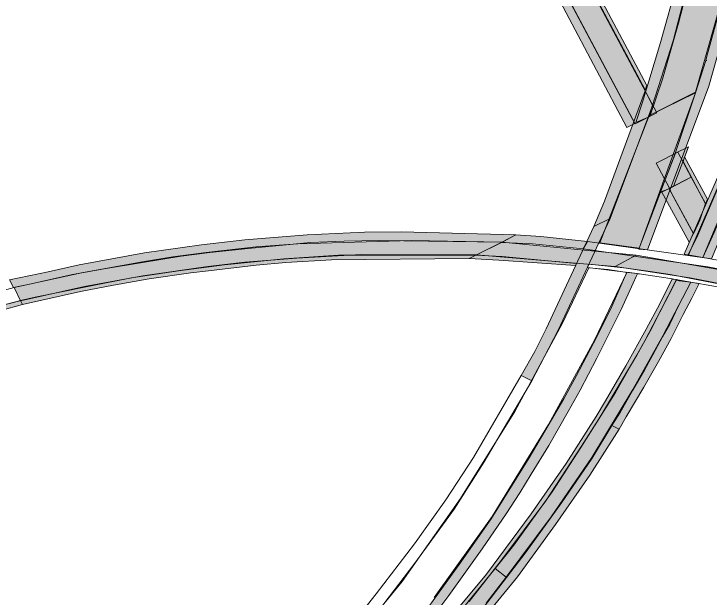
# Model space of a CAD drawing. Extents: x 2356431 to 2371438, y 6972864 to 6982525.
# Drawn here: x 2356633.98 to 2356664.86, y 6974629.28 to 6974655.18 of the extents above; entities that cross this region are included whole.
import ezdxf

# ---------------------------------------------------------------- set-up
doc = ezdxf.new("R2010")
doc.units = 0
doc.header["$LTSCALE"] = 5.6
for name, color, linetype, lineweight in [('10', 7, 'Continuous', 13), ('11', 7, 'Continuous', 13), ('12', 7, 'Continuous', 13), ('13', 7, 'Continuous', 13), ('9', 7, 'Continuous', 13)]:
    doc.layers.add(name, color=color, linetype=linetype, lineweight=lineweight)

msp = doc.modelspace()

# ---------------------------------------------------------------- hatches: boundary and pattern name
at = {"layer": '10'}
for points in [[(2356662.018, 6974651.81), (2356651.371, 6974671.796), (2356651.474, 6974671.954), (2356662.092, 6974652.005)], [(2356661.209, 6974650.135), (2356650.419, 6974670.519), (2356650.651, 6974670.785), (2356661.559, 6974650.315)], [(2356664.703, 6974646.752), (2356663.702, 6974648.622), (2356663.771, 6974648.835), (2356664.793, 6974646.949)], [(2356663.973, 6974645.038), (2356664.16, 6974645.431), (2356663.078, 6974647.416), (2356662.748, 6974647.295)]]:
    msp.add_hatch(color=256, dxfattribs=at).paths.add_polyline_path(points)
at = {"layer": '11'}
for points in [[(2356663.935, 6974644.482), (2356664.356, 6974645.352), (2356665.847, 6974648.869), (2356666.676, 6974649.272), (2356665.077, 6974645.467), (2356664.805, 6974644.854), (2356664.574, 6974644.368)], [(2356663.394, 6974643.348), (2356664.047, 6974643.273), (2356662.801, 6974640.886), (2356661.476, 6974638.5), (2356659.652, 6974635.483), (2356657.844, 6974632.848), (2356655.847, 6974630.168), (2356655.355, 6974630.554), (2356656.178, 6974631.59), (2356657.883, 6974633.959), (2356659.16, 6974635.922), (2356660.695, 6974638.363), (2356662.01, 6974640.665), (2356663.078, 6974642.742)], [(2356636.312, 6974612.482), (2356638.637, 6974613.978), (2356640.871, 6974615.585), (2356643.129, 6974617.271), (2356645.128, 6974618.953), (2356646.959, 6974620.581), (2356649.468, 6974622.917), (2356651.629, 6974625.171), (2356653.456, 6974627.188), (2356654.961, 6974629.007), (2356655.847, 6974630.168), (2356655.355, 6974630.554), (2356653.117, 6974627.801), (2356650.09, 6974624.472), (2356648.599, 6974622.968), (2356647.937, 6974623.577), (2356647.195, 6974622.783), (2356645.883, 6974621.432), (2356644.528, 6974620.104), (2356643.126, 6974618.799), (2356641.678, 6974617.517), (2356640.234, 6974616.31), (2356638.688, 6974615.08), (2356636.931, 6974613.75), (2356635.957, 6974613.049)]]:
    msp.add_hatch(color=256, dxfattribs=at).paths.add_polyline_path(points)
at = {"layer": '12'}
for points in [[(2356665.372, 6974668.248), (2356665.839, 6974667.885), (2356665.513, 6974664.521), (2356665.169, 6974662.487), (2356664.776, 6974660.298), (2356664.284, 6974657.8), (2356663.502, 6974654.766), (2356662.795, 6974652.286), (2356662.231, 6974650.629), (2356661.599, 6974650.354), (2356661.906, 6974651.26), (2356662.703, 6974653.915), (2356663.448, 6974656.621), (2356664.119, 6974659.521), (2356664.591, 6974662.008), (2356664.968, 6974664.627)], [(2356667.43, 6974666.702), (2356667.822, 6974666.41), (2356667.689, 6974665.18), (2356667.449, 6974663.353), (2356666.784, 6974659.699), (2356666.186, 6974656.923), (2356665.803, 6974655.338), (2356665.504, 6974654.237), (2356665.255, 6974653.408), (2356665.199, 6974653.234), (2356664.846, 6974651.971), (2356662.122, 6974644.699), (2356661.742, 6974644.738), (2356664.255, 6974651.681), (2356664.708, 6974653.117), (2356664.763, 6974653.12), (2356664.708, 6974653.117), (2356664.742, 6974653.249), (2356665.251, 6974655.074), (2356665.671, 6974656.71), (2356666.227, 6974658.982), (2356666.515, 6974660.575), (2356666.813, 6974662.199), (2356667.097, 6974664.048)], [(2356659.734, 6974645.736), (2356660.216, 6974646.862), (2356662.016, 6974651.771), (2356662.342, 6974651.115), (2356660.47, 6974646.1)], [(2356662.69, 6974647.229), (2356663.273, 6974647.521), (2356663.294, 6974647.562), (2356663.94, 6974649.279), (2356663.365, 6974648.994)], [(2356664.583, 6974644.362), (2356664.958, 6974644.298), (2356667.123, 6974649.489), (2356666.62, 6974649.23)], [(2356663.744, 6974644.517), (2356663.949, 6974644.476), (2356665.84, 6974648.851), (2356665.583, 6974648.731)], [(2356659.734, 6974645.736), (2356657.625, 6974641.196), (2356657.114, 6974640.196), (2356656.51, 6974639.128), (2356656.985, 6974638.881), (2356657.534, 6974639.944), (2356658.149, 6974641.131), (2356660.47, 6974646.1)], [(2356656.27, 6974645.368), (2356651.184, 6974645.505), (2356649.557, 6974645.487), (2356647.004, 6974645.374), (2356644.227, 6974645.149), (2356642.31, 6974644.933), (2356639.78, 6974644.564), (2356636.88, 6974644.041), (2356635.499, 6974643.728), (2356633.777, 6974643.368), (2356633.962, 6974643.03), (2356634.743, 6974643.188), (2356636.572, 6974643.603), (2356637.991, 6974643.865), (2356639.594, 6974644.13), (2356641.4, 6974644.424), (2356642.685, 6974644.583), (2356644.377, 6974644.767), (2356647.145, 6974645.024), (2356648.644, 6974645.093), (2356650.212, 6974645.125), (2356655.658, 6974645.05)], [(2356655.652, 6974645.034), (2356656.26, 6974645.376), (2356657.383, 6974645.299), (2356659.458, 6974645.078), (2356659.271, 6974644.744), (2356657.013, 6974644.966)], [(2356648.388, 6974644.462), (2356645.971, 6974644.31), (2356643.325, 6974644.043), (2356641.287, 6974643.775), (2356639.201, 6974643.466), (2356637.255, 6974643.082), (2356634.915, 6974642.609), (2356634.271, 6974642.448), (2356634.357, 6974642.276), (2356636.933, 6974642.849), (2356638.406, 6974643.139), (2356639.987, 6974643.41), (2356641.836, 6974643.69), (2356642.618, 6974643.777), (2356644.731, 6974644.028), (2356646.062, 6974644.136), (2356648.086, 6974644.266), (2356654.198, 6974644.312), (2356654.502, 6974644.469)], [(2356654.199, 6974644.314), (2356654.503, 6974644.47), (2356655.66, 6974644.411), (2356658.966, 6974644.099), (2356658.916, 6974644.008), (2356655.514, 6974644.25)], [(2356661.208, 6974643.709), (2356661.765, 6974643.632), (2356661.674, 6974643.644), (2356661.612, 6974643.526), (2356661.481, 6974643.22), (2356660.953, 6974642.055), (2356659.87, 6974639.89), (2356659.132, 6974638.464), (2356658.602, 6974637.519), (2356657.738, 6974636.013), (2356656.951, 6974634.745), (2356656.449, 6974633.918), (2356655.841, 6974632.98), (2356654.784, 6974631.417), (2356653.296, 6974629.347), (2356652.723, 6974628.578), (2356651.404, 6974626.891), (2356650.019, 6974625.233), (2356649.685, 6974624.848), (2356648.356, 6974623.375), (2356648.264, 6974623.271), (2356648.343, 6974623.191), (2356647.956, 6974623.552), (2356648.649, 6974624.334), (2356650.326, 6974626.273), (2356652.017, 6974628.332), (2356653.757, 6974630.722), (2356655.174, 6974632.751), (2356656.866, 6974635.459), (2356658.4, 6974638.088), (2356658.955, 6974639.092), (2356659.718, 6974640.556), (2356660.488, 6974642.091)], [(2356663.211, 6974643.395), (2356662.561, 6974642.113), (2356662.061, 6974641.175), (2356661.164, 6974639.546), (2356660.252, 6974637.995), (2356659.834, 6974637.305), (2356658.515, 6974635.212), (2356656.959, 6974632.977), (2356654.965, 6974630.299), (2356653.212, 6974628.186), (2356652.002, 6974626.756), (2356650.691, 6974625.365), (2356649.259, 6974623.888), (2356648.486, 6974623.086), (2356648.568, 6974622.972), (2356649.404, 6974623.738), (2356650.853, 6974625.269), (2356652.119, 6974626.615), (2356654.206, 6974629.079), (2356655.686, 6974630.984), (2356657.602, 6974633.554), (2356659.191, 6974635.986), (2356659.974, 6974637.22), (2356660.393, 6974637.91), (2356660.998, 6974638.926), (2356661.646, 6974640.025), (2356662.241, 6974641.085), (2356662.665, 6974641.935), (2356663.409, 6974643.388)], [(2356660.905, 6974637.482), (2356660.53, 6974636.908), (2356660.856, 6974636.74), (2356661.178, 6974637.282), (2356661.963, 6974638.61), (2356662.605, 6974639.743), (2356663.167, 6974640.773), (2356663.713, 6974641.832), (2356664.095, 6974642.551), (2356664.416, 6974643.208), (2356664.047, 6974643.273), (2356663.506, 6974642.211), (2356663.111, 6974641.4), (2356662.794, 6974640.836), (2356662.365, 6974640.044), (2356661.987, 6974639.363), (2356661.472, 6974638.478)], [(2356634.271, 6974642.448), (2356632.397, 6974641.958), (2356630.481, 6974641.413), (2356627.855, 6974640.544), (2356624.871, 6974639.496), (2356621.698, 6974638.161), (2356618.603, 6974636.674), (2356614.701, 6974634.524), (2356612.714, 6974633.4), (2356610.016, 6974631.599), (2356608.819, 6974630.702), (2356608.019, 6974630.106), (2356607.747, 6974629.867), (2356607.851, 6974629.759), (2356609.164, 6974630.724), (2356610.941, 6974631.967), (2356612.662, 6974633.084), (2356614.466, 6974634.214), (2356617.471, 6974635.881), (2356620.17, 6974637.202), (2356622.496, 6974638.306), (2356625.008, 6974639.34), (2356627.198, 6974640.118), (2356628.846, 6974640.721), (2356630.594, 6974641.245), (2356632.415, 6974641.743), (2356634.357, 6974642.276)], [(2356620.071, 6974603.978), (2356619.901, 6974604.385), (2356624.154, 6974606.123), (2356626.755, 6974607.354), (2356628.973, 6974608.417), (2356631.514, 6974609.712), (2356633.368, 6974610.715), (2356634.953, 6974611.658), (2356636.044, 6974612.299), (2356638.381, 6974613.847), (2356640.831, 6974615.555), (2356642.974, 6974617.176), (2356645.217, 6974619.012), (2356647.93, 6974621.467), (2356650.031, 6974623.488), (2356651.908, 6974625.488), (2356653.122, 6974626.864), (2356654.832, 6974628.825), (2356656.737, 6974631.298), (2356658.295, 6974633.462), (2356659.66, 6974635.456), (2356660.53, 6974636.908), (2356660.856, 6974636.74), (2356659.558, 6974634.699), (2356658.037, 6974632.507), (2356656.35, 6974630.183), (2356654.47, 6974627.888), (2356653.064, 6974626.248), (2356651.455, 6974624.457), (2356649.604, 6974622.587), (2356647.392, 6974620.462), (2356644.623, 6974618.073), (2356642.545, 6974616.415), (2356640.365, 6974614.775), (2356638.248, 6974613.332), (2356636.28, 6974612.057), (2356634.864, 6974611.185), (2356632.893, 6974610.043), (2356631.214, 6974609.13), (2356628.84, 6974607.97), (2356625.936, 6974606.583), (2356624.269, 6974605.764)]]:
    msp.add_hatch(color=256, dxfattribs=at).paths.add_polyline_path(points)
at = {"layer": '13'}
for points in [[(2356662.197, 6974650.676), (2356664.252, 6974651.701), (2356665.354, 6974655.577), (2356666.266, 6974659.355), (2356666.944, 6974663.185), (2356667.4, 6974666.748), (2356665.883, 6974667.842), (2356665.245, 6974662.765), (2356664.39, 6974658.347), (2356663.267, 6974653.99)], [(2356660.003, 6974645.011), (2356661.751, 6974644.773), (2356663.356, 6974648.983), (2356664.255, 6974651.673), (2356662.197, 6974650.676)], [(2356654.527, 6974644.482), (2356649.415, 6974644.503), (2356646.546, 6974644.338), (2356644.241, 6974644.158), (2356642.596, 6974643.964), (2356639.703, 6974643.553), (2356637.106, 6974643.078), (2356634.275, 6974642.443), (2356633.989, 6974643.025), (2356636.98, 6974643.69), (2356639.693, 6974644.176), (2356641.037, 6974644.389), (2356642.512, 6974644.579), (2356644.734, 6974644.842), (2356646.59, 6974644.975), (2356651.642, 6974645.116), (2356655.658, 6974645.05)], [(2356654.527, 6974644.483), (2356655.659, 6974645.051), (2356661.612, 6974644.464), (2356660.682, 6974643.969)], [(2356671.716, 6974641.697), (2356669.157, 6974642.373), (2356666.519, 6974642.979), (2356664.003, 6974643.46), (2356660.682, 6974643.969), (2356661.612, 6974644.464), (2356666.306, 6974643.654), (2356668.748, 6974643.133), (2356671.888, 6974642.302)]]:
    msp.add_hatch(color=256, dxfattribs=at).paths.add_polyline_path(points)
at = {"layer": '9'}
for points in [[(2356661.573, 6974650.303), (2356654.893, 6974662.858), (2356655.444, 6974664.119), (2356662.536, 6974650.791)], [(2356663.098, 6974647.443), (2356662.506, 6974648.555), (2356663.468, 6974649.043), (2356664.059, 6974647.931)], [(2356663.104, 6974647.429), (2356663.21, 6974647.189), (2356664.167, 6974645.421), (2356664.388, 6974645.882), (2356664.445, 6974646.026), (2356664.704, 6974646.763), (2356664.055, 6974647.933)]]:
    msp.add_hatch(color=256, dxfattribs=at).paths.add_polyline_path(points)

# ---------------------------------------------------------------- linework, layer by layer
at = {"layer": '10'}
for points in [[(2356662.018, 6974651.81), (2356651.371, 6974671.796), (2356651.474, 6974671.954), (2356662.092, 6974652.005)], [(2356661.209, 6974650.135), (2356650.419, 6974670.519), (2356650.651, 6974670.785), (2356661.559, 6974650.315)], [(2356664.703, 6974646.752), (2356663.702, 6974648.622), (2356663.771, 6974648.835), (2356664.793, 6974646.949)], [(2356663.973, 6974645.038), (2356664.16, 6974645.431), (2356663.078, 6974647.416), (2356662.748, 6974647.295)]]:
    msp.add_lwpolyline(points, close=True, dxfattribs=at)
at = {"layer": '11'}
for points in [[(2356663.935, 6974644.482), (2356664.356, 6974645.352), (2356665.847, 6974648.869), (2356666.676, 6974649.272), (2356665.077, 6974645.467), (2356664.805, 6974644.854), (2356664.574, 6974644.368)], [(2356663.394, 6974643.348), (2356664.047, 6974643.273), (2356662.801, 6974640.886), (2356661.476, 6974638.5), (2356659.652, 6974635.483), (2356657.844, 6974632.848), (2356655.847, 6974630.168), (2356655.355, 6974630.554), (2356656.178, 6974631.59), (2356657.883, 6974633.959), (2356659.16, 6974635.922), (2356660.695, 6974638.363), (2356662.01, 6974640.665), (2356663.078, 6974642.742)]]:
    msp.add_lwpolyline(points, close=True, dxfattribs=at)
msp.add_lwpolyline([(2356654.961, 6974629.007), (2356655.847, 6974630.168), (2356655.355, 6974630.554), (2356653.117, 6974627.801)], dxfattribs=at)
at = {"layer": '12'}
for points in [[(2356665.372, 6974668.248), (2356665.839, 6974667.885), (2356665.513, 6974664.521), (2356665.169, 6974662.487), (2356664.776, 6974660.298), (2356664.284, 6974657.8), (2356663.502, 6974654.766), (2356662.795, 6974652.286), (2356662.231, 6974650.629), (2356661.599, 6974650.354), (2356661.906, 6974651.26), (2356662.703, 6974653.915), (2356663.448, 6974656.621), (2356664.119, 6974659.521), (2356664.591, 6974662.008), (2356664.968, 6974664.627)], [(2356667.43, 6974666.702), (2356667.822, 6974666.41), (2356667.689, 6974665.18), (2356667.449, 6974663.353), (2356666.784, 6974659.699), (2356666.186, 6974656.923), (2356665.803, 6974655.338), (2356665.504, 6974654.237), (2356665.255, 6974653.408), (2356665.199, 6974653.234), (2356664.846, 6974651.971), (2356662.122, 6974644.699), (2356661.742, 6974644.738), (2356664.255, 6974651.681), (2356664.708, 6974653.117), (2356664.763, 6974653.12), (2356664.708, 6974653.117), (2356664.742, 6974653.249), (2356665.251, 6974655.074), (2356665.671, 6974656.71), (2356666.227, 6974658.982), (2356666.515, 6974660.575), (2356666.813, 6974662.199), (2356667.097, 6974664.048)], [(2356659.734, 6974645.736), (2356660.216, 6974646.862), (2356662.016, 6974651.771), (2356662.342, 6974651.115), (2356660.47, 6974646.1)], [(2356662.69, 6974647.229), (2356663.273, 6974647.521), (2356663.294, 6974647.562), (2356663.94, 6974649.279), (2356663.365, 6974648.994)], [(2356664.583, 6974644.362), (2356664.958, 6974644.298), (2356667.123, 6974649.489), (2356666.62, 6974649.23)], [(2356663.744, 6974644.517), (2356663.949, 6974644.476), (2356665.84, 6974648.851), (2356665.583, 6974648.731)], [(2356659.734, 6974645.736), (2356657.625, 6974641.196), (2356657.114, 6974640.196), (2356656.51, 6974639.128), (2356656.985, 6974638.881), (2356657.534, 6974639.944), (2356658.149, 6974641.131), (2356660.47, 6974646.1)], [(2356656.27, 6974645.368), (2356651.184, 6974645.505), (2356649.557, 6974645.487), (2356647.004, 6974645.374), (2356644.227, 6974645.149), (2356642.31, 6974644.933), (2356639.78, 6974644.564), (2356636.88, 6974644.041), (2356635.499, 6974643.728), (2356633.777, 6974643.368), (2356633.962, 6974643.03), (2356634.743, 6974643.188), (2356636.572, 6974643.603), (2356637.991, 6974643.865), (2356639.594, 6974644.13), (2356641.4, 6974644.424), (2356642.685, 6974644.583), (2356644.377, 6974644.767), (2356647.145, 6974645.024), (2356648.644, 6974645.093), (2356650.212, 6974645.125), (2356655.658, 6974645.05)], [(2356655.652, 6974645.034), (2356656.26, 6974645.376), (2356657.383, 6974645.299), (2356659.458, 6974645.078), (2356659.271, 6974644.744), (2356657.013, 6974644.966)], [(2356648.388, 6974644.462), (2356645.971, 6974644.31), (2356643.325, 6974644.043), (2356641.287, 6974643.775), (2356639.201, 6974643.466), (2356637.255, 6974643.082), (2356634.915, 6974642.609), (2356634.271, 6974642.448), (2356634.357, 6974642.276), (2356636.933, 6974642.849), (2356638.406, 6974643.139), (2356639.987, 6974643.41), (2356641.836, 6974643.69), (2356642.618, 6974643.777), (2356644.731, 6974644.028), (2356646.062, 6974644.136), (2356648.086, 6974644.266), (2356654.198, 6974644.312), (2356654.502, 6974644.469)], [(2356654.199, 6974644.314), (2356654.503, 6974644.47), (2356655.66, 6974644.411), (2356658.966, 6974644.099), (2356658.916, 6974644.008), (2356655.514, 6974644.25)], [(2356660.905, 6974637.482), (2356660.53, 6974636.908), (2356660.856, 6974636.74), (2356661.178, 6974637.282), (2356661.963, 6974638.61), (2356662.605, 6974639.743), (2356663.167, 6974640.773), (2356663.713, 6974641.832), (2356664.095, 6974642.551), (2356664.416, 6974643.208), (2356664.047, 6974643.273), (2356663.506, 6974642.211), (2356663.111, 6974641.4), (2356662.794, 6974640.836), (2356662.365, 6974640.044), (2356661.987, 6974639.363), (2356661.472, 6974638.478)]]:
    msp.add_lwpolyline(points, close=True, dxfattribs=at)
for points in [[(2356666.339, 6974644.031), (2356664.751, 6974644.336), (2356659.457, 6974645.077), (2356659.271, 6974644.744), (2356664.802, 6974643.945), (2356666.872, 6974643.546)], [(2356667.294, 6974642.806), (2356663.134, 6974643.611), (2356662.237, 6974643.744), (2356661.185, 6974643.889), (2356659.523, 6974644.069), (2356659.457, 6974643.918), (2356661.267, 6974643.693), (2356661.668, 6974643.65), (2356663.126, 6974643.426), (2356665.988, 6974642.922)], [(2356652.017, 6974628.332), (2356653.757, 6974630.722), (2356655.174, 6974632.751), (2356656.866, 6974635.459), (2356658.4, 6974638.088), (2356658.955, 6974639.092), (2356659.718, 6974640.556), (2356660.488, 6974642.091), (2356661.208, 6974643.709), (2356661.765, 6974643.632), (2356661.674, 6974643.644), (2356661.612, 6974643.526), (2356661.481, 6974643.22), (2356660.953, 6974642.055), (2356659.87, 6974639.89), (2356659.132, 6974638.464), (2356658.602, 6974637.519), (2356657.738, 6974636.013), (2356656.951, 6974634.745), (2356656.449, 6974633.918), (2356655.841, 6974632.98), (2356654.784, 6974631.417), (2356653.296, 6974629.347), (2356652.723, 6974628.578)], [(2356654.206, 6974629.079), (2356655.686, 6974630.984), (2356657.602, 6974633.554), (2356659.191, 6974635.986), (2356659.974, 6974637.22), (2356660.393, 6974637.91), (2356660.998, 6974638.926), (2356661.646, 6974640.025), (2356662.241, 6974641.085), (2356662.665, 6974641.935), (2356663.409, 6974643.388), (2356663.211, 6974643.395), (2356662.561, 6974642.113), (2356662.061, 6974641.175), (2356661.164, 6974639.546), (2356660.252, 6974637.995), (2356659.834, 6974637.305), (2356658.515, 6974635.212), (2356656.959, 6974632.977), (2356654.965, 6974630.299), (2356653.212, 6974628.186)], [(2356632.415, 6974641.743), (2356634.357, 6974642.276), (2356634.271, 6974642.448), (2356632.397, 6974641.958)], [(2356650.41, 6974628.986), (2356651.792, 6974630.79), (2356653.534, 6974633.19), (2356654.869, 6974635.286), (2356656.985, 6974638.881), (2356656.51, 6974639.128), (2356654.391, 6974635.485), (2356653.156, 6974633.605), (2356651.772, 6974631.648), (2356650.069, 6974629.421), (2356648.747, 6974627.754)], [(2356654.832, 6974628.825), (2356656.737, 6974631.298), (2356658.295, 6974633.462), (2356659.66, 6974635.456), (2356660.53, 6974636.908), (2356660.856, 6974636.74), (2356659.558, 6974634.699), (2356658.037, 6974632.507), (2356656.35, 6974630.183), (2356654.47, 6974627.888)]]:
    msp.add_lwpolyline(points, dxfattribs=at)
at = {"layer": '13'}
for points in [[(2356662.197, 6974650.676), (2356664.252, 6974651.701), (2356665.354, 6974655.577), (2356666.266, 6974659.355), (2356666.944, 6974663.185), (2356667.4, 6974666.748), (2356665.883, 6974667.842), (2356665.245, 6974662.765), (2356664.39, 6974658.347), (2356663.267, 6974653.99)], [(2356660.003, 6974645.011), (2356661.751, 6974644.773), (2356663.356, 6974648.983), (2356664.255, 6974651.673), (2356662.197, 6974650.676)], [(2356654.527, 6974644.482), (2356649.415, 6974644.503), (2356646.546, 6974644.338), (2356644.241, 6974644.158), (2356642.596, 6974643.964), (2356639.703, 6974643.553), (2356637.106, 6974643.078), (2356634.275, 6974642.443), (2356633.989, 6974643.025), (2356636.98, 6974643.69), (2356639.693, 6974644.176), (2356641.037, 6974644.389), (2356642.512, 6974644.579), (2356644.734, 6974644.842), (2356646.59, 6974644.975), (2356651.642, 6974645.116), (2356655.658, 6974645.05)], [(2356654.527, 6974644.483), (2356655.659, 6974645.051), (2356661.612, 6974644.464), (2356660.682, 6974643.969)], [(2356671.716, 6974641.697), (2356669.157, 6974642.373), (2356666.519, 6974642.979), (2356664.003, 6974643.46), (2356660.682, 6974643.969), (2356661.612, 6974644.464), (2356666.306, 6974643.654), (2356668.748, 6974643.133), (2356671.888, 6974642.302)]]:
    msp.add_lwpolyline(points, close=True, dxfattribs=at)
for points in [[(2356648.374, 6974626.506), (2356651.221, 6974629.979), (2356653.822, 6974633.659), (2356656.224, 6974637.518), (2356658.344, 6974641.445), (2356659.517, 6974643.902), (2356660.37, 6974643.836), (2356661.202, 6974643.703), (2356659.761, 6974640.688), (2356657.724, 6974636.945), (2356655.226, 6974632.859), (2356652.652, 6974629.264)], [(2356633.438, 6974642.228), (2356634.18, 6974642.424), (2356634.275, 6974642.443), (2356633.989, 6974643.025), (2356632.015, 6974642.493)]]:
    msp.add_lwpolyline(points, dxfattribs=at)
at = {"layer": '9'}
for points in [[(2356661.573, 6974650.303), (2356654.893, 6974662.858), (2356655.444, 6974664.119), (2356662.536, 6974650.791)], [(2356663.098, 6974647.443), (2356662.506, 6974648.555), (2356663.468, 6974649.043), (2356664.059, 6974647.931)], [(2356663.104, 6974647.429), (2356663.21, 6974647.189), (2356664.167, 6974645.421), (2356664.388, 6974645.882), (2356664.445, 6974646.026), (2356664.704, 6974646.763), (2356664.055, 6974647.933)]]:
    msp.add_lwpolyline(points, close=True, dxfattribs=at)

doc.saveas('drawing.dxf')
